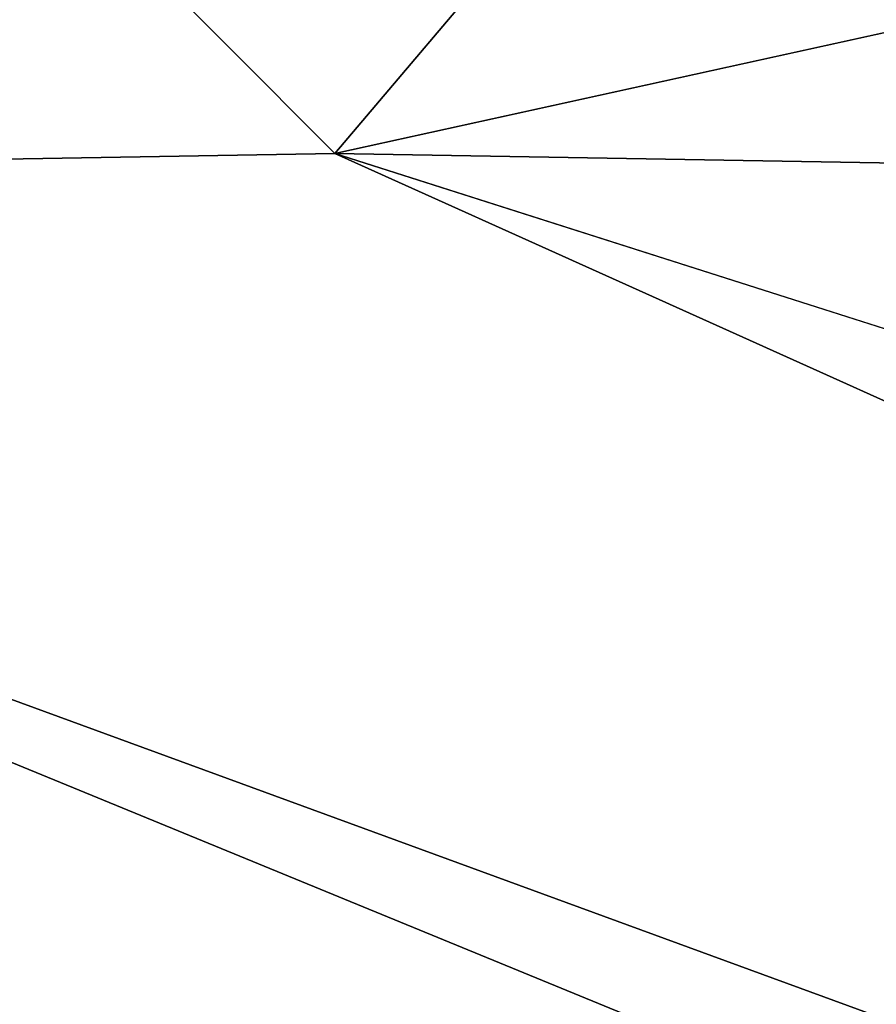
# Model space of a CAD drawing. Extents: x -250 to 250, y -426 to 356.
# Tile 981 of 1056: x 144.405 to 144.988, y 239.637 to 240.307. Entities that reach past the tile are written whole.
import ezdxf

# ---------------------------------------------------------------- set-up
doc = ezdxf.new("R2010")
doc.units = 0
doc.header["$LTSCALE"] = 41.718519
for name, color, linetype in [('17', 7, 'CONTINUOUS'), ('18', 7, 'CONTINUOUS'), ('2514', 7, 'CONTINUOUS'), ('2515', 7, 'CONTINUOUS'), ('2516', 7, 'CONTINUOUS'), ('2534', 7, 'CONTINUOUS'), ('3389', 7, 'CONTINUOUS')]:
    doc.layers.add(name, color=color, linetype=linetype)

msp = doc.modelspace()

# ---------------------------------------------------------------- linework, layer by layer
at = {"layer": '17', "color": 7, "linetype": 'CONTINUOUS'}
for points in [[(210, 237.79049, 10.16268), (210, 242, 11), (-210, 237.79049, 10.16268), (210, 237.79049, 10.16268)], [(210, 242, 11), (-210, 242, 11), (-210, 237.79049, 10.16268), (210, 242, 11)]]:
    msp.add_3dface(points, dxfattribs=at)
at = {"layer": '18', "color": 7, "linetype": 'CONTINUOUS'}
for points in [[(210, 237.79049, -10.16268), (-210, 237.79049, -10.16268), (-210, 242, -11), (210, 237.79049, -10.16268)], [(210, 242, -11), (210, 237.79049, -10.16268), (-210, 242, -11), (210, 242, -11)]]:
    msp.add_3dface(points, dxfattribs=at)
at = {"layer": '2514', "color": 7, "linetype": 'CONTINUOUS'}
msp.add_3dface([(145.33785, 238.75478, -68.65), (140.61831, 242.76755, -68.65), (145.46198, 240.3538, -68.65), (145.33785, 238.75478, -68.65)], dxfattribs=at)
at = {"layer": '2515', "color": 7, "linetype": 'CONTINUOUS'}
for points in [[(140.76132, 244.0867, -15.65), (144.61907, 240.21598, -15.65), (146.3695, 242.28058, -15.65), (140.76132, 244.0867, -15.65)], [(144.61907, 240.21598, -15.65), (150, 241.4, -15.65), (146.3695, 242.28058, -15.65), (144.61907, 240.21598, -15.65)], [(144.61907, 240.21598, -15.65), (155.09721, 240.03317, -15.65), (150, 241.4, -15.65), (144.61907, 240.21598, -15.65)], [(144.61907, 240.21598, -15.65), (150, 238.5, -15.65), (155.09721, 240.03317, -15.65), (144.61907, 240.21598, -15.65)]]:
    msp.add_3dface(points, dxfattribs=at)
at = {"layer": '2516', "color": 7, "linetype": 'CONTINUOUS'}
for points in [[(140.54101, 242.70465, -68.55), (145.28972, 238.66602, -68.55), (140.76667, 242.42255, -16.65), (140.54101, 242.70465, -68.55)], [(144.59758, 239.048, -16.65), (140.76667, 242.42255, -16.65), (144.85092, 238.90126, -51.65), (144.59758, 239.048, -16.65)], [(140.76667, 242.42255, -16.65), (145.28972, 238.66602, -68.55), (144.85092, 238.90126, -51.65), (140.76667, 242.42255, -16.65)]]:
    msp.add_3dface(points, dxfattribs=at)
at = {"layer": '2534', "color": 7, "linetype": 'CONTINUOUS'}
for points in [[(144.61907, 240.21598, -15.65), (140.76132, 244.0867, -15.65), (143.43883, 240.19584, -15.94289), (144.61907, 240.21598, -15.65)], [(140.76667, 242.42255, -16.65), (144.59758, 239.048, -16.65), (143.43883, 240.19584, -15.94289), (140.76667, 242.42255, -16.65)], [(150, 237.79289, -15.94289), (144.61907, 240.21598, -15.65), (143.43883, 240.19584, -15.94289), (150, 237.79289, -15.94289)], [(150, 238.5, -15.65), (144.61907, 240.21598, -15.65), (150, 237.79289, -15.94289), (150, 238.5, -15.65)], [(144.59758, 239.048, -16.65), (150, 237.5, -16.65), (143.43883, 240.19584, -15.94289), (144.59758, 239.048, -16.65)], [(150, 237.5, -16.65), (150, 237.79289, -15.94289), (143.43883, 240.19584, -15.94289), (150, 237.5, -16.65)]]:
    msp.add_3dface(points, dxfattribs=at)
at = {"layer": '3389', "color": 7, "linetype": 'CONTINUOUS'}
for points in [[(140.61831, 242.76755, -68.65), (145.33785, 238.75478, -68.65), (140.54101, 242.70465, -68.55), (140.61831, 242.76755, -68.65)], [(145.33785, 238.75478, -68.65), (145.28972, 238.66602, -68.55), (140.54101, 242.70465, -68.55), (145.33785, 238.75478, -68.65)]]:
    msp.add_3dface(points, dxfattribs=at)

doc.saveas('drawing.dxf')
